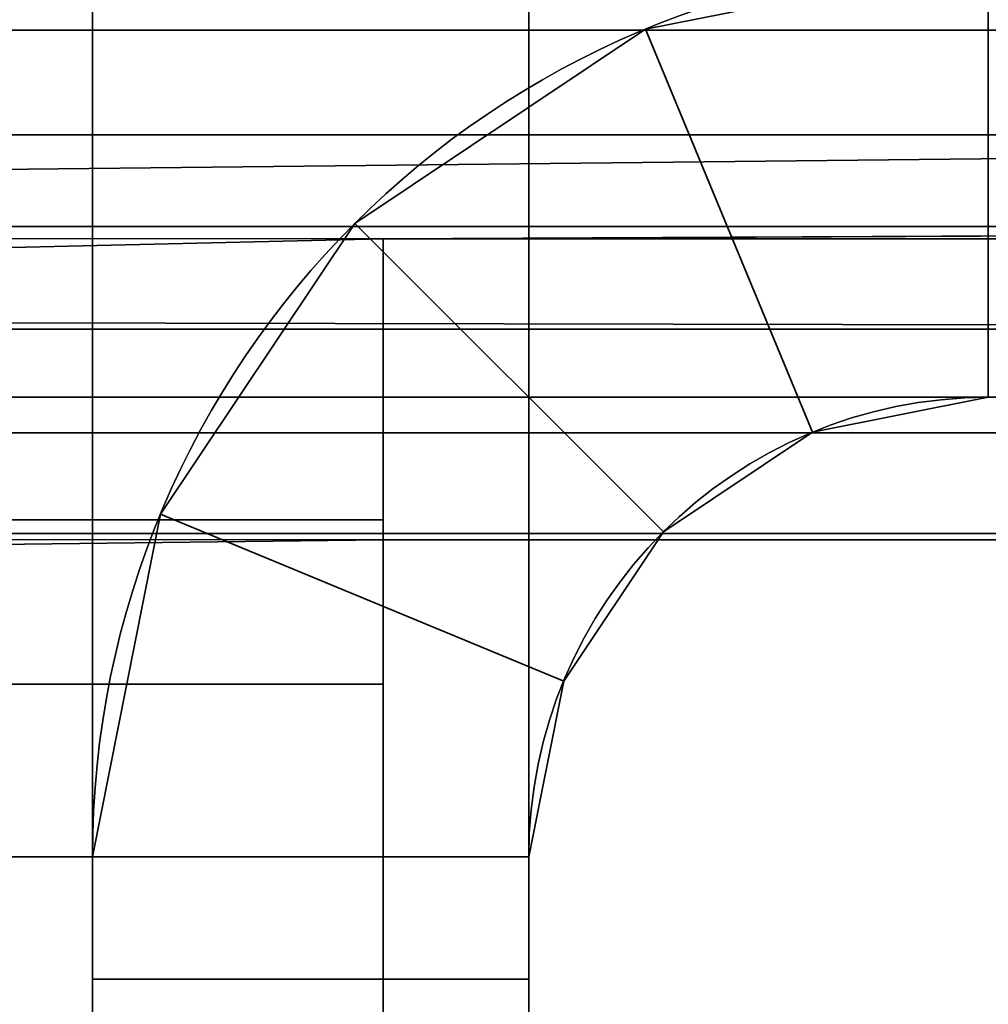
# Model space of a CAD drawing. Header units: millimetres. Extents: x -503 to 6703, y -110 to 249.
# Tile 567 of 656: x 1851.25 to 1854.58, y 12.91 to 16.3. Entities that reach past the tile are written whole.
import ezdxf

# ---------------------------------------------------------------- set-up
doc = ezdxf.new("R2010")
doc.units = ezdxf.units.MM
doc.layers.add('151', color=7, linetype='Continuous', true_color=0xffffff)

# ---------------------------------------------------------------- blocks, each defined once
blk = doc.blocks.new('UG_SURFACE_002')
at = {"layer": '151', "color": 252, "linetype": 'Continuous', "lineweight": 35}
for points in [[(2052.5, -9.3, 2212.25), (2052.5, 230.4, 2212.25), (947.5, 230.4, 2212.25), (947.5, -9.3, 2212.25)], [(1097.5, -9.3, 2062.2499), (1097.5, 230.4, 2062.2499), (1902.5, 230.4, 2062.2499), (1902.5, -9.3, 2062.2499)]]:
    blk.add_3dface(points, dxfattribs=at)
blk = doc.blocks.new('UG_SURFACE_181')
at = {"layer": '151', "color": 41, "linetype": 'Continuous', "lineweight": 35}
for points in [[(1846.65, 11.15, -5.75), (1846.65, 229.15, -5.75), (1858.5, 229.15, -5.75), (1858.5, 203.3, -5.75)], [(1846.65, 11.15, -5.75), (1858.5, 203.3, -5.75), (1851, 19.5, -5.75)]]:
    blk.add_3dface(points, dxfattribs=at)
blk = doc.blocks.new('UG_SURFACE_186')
at = {"layer": '151', "color": 252, "linetype": 'Continuous', "lineweight": 35}
for points in [[(1135.5, -26.22, 2021.75), (1864.5, -26.22, 2021.75), (1864.5, 62.62, 2021.75), (1135.5, 62.62, 2021.75)], [(1137, -26.22, 2020.2501), (1137, 62.62, 2020.2501), (1863, 62.62, 2020.2501), (1863, -26.22, 2020.2501)]]:
    blk.add_3dface(points, dxfattribs=at)
blk = doc.blocks.new('UG_SURFACE_204')
at = {"layer": '151', "color": 252, "linetype": 'Continuous', "lineweight": 35}
for points in [[(1810.7001, 15.9021, 2019.3479), (1862, 15.9021, 2019.3479), (1862, 16.9013, 2020.0155), (1810.7001, 16.9013, 2020.0155)], [(1810.7001, 16.5, 2011.8301), (1862, 16.5, 2011.8301), (1862, 16.2628, 2010.6447), (1810.7001, 16.2628, 2010.6447)], [(1810.7001, 16.2628, 2010.6447), (1862, 16.2628, 2010.6447), (1862, 15.5876, 2009.6419), (1810.7001, 15.5876, 2009.6419)], [(1862, 15.9021, 2019.3479), (1810.7001, 15.9021, 2019.3479), (1810.7001, 15.3376, 2018.5719)], [(1810.7001, 15.3376, 2018.5719), (1862, 15.2345, 2018.3487), (1862, 15.9021, 2019.3479)], [(1810.7001, 15.5876, 2009.6419), (1862, 15.5876, 2009.6419), (1852.5, 15.5451, 2009.6006)], [(1852.5, 15.5451, 2009.6006), (1810.7001, 14.5785, 2008.9762), (1810.7001, 15.5876, 2009.6419)], [(1862, 15.5876, 2009.6419), (1862, 15.5451, 2009.6006), (1852.5, 15.5451, 2009.6006)], [(1852.5, 15.5451, 2009.6006), (1852.5, 14.5785, 2008.9762), (1810.7001, 14.5785, 2008.9762)], [(1852.5, 14.5785, 2008.9762), (1852.5, 15.5451, 2009.6006), (1852.5, 14.5102, 2010.6864), (1852.5, 14.0143, 2010.366)], [(1852.5, 14.5102, 2010.6864), (1852.5, 15.5451, 2009.6006), (1862, 15.5451, 2009.6006), (1862, 14.5102, 2010.6864)], [(1810.7001, 15.3376, 2018.5719), (1808.2, 15.3376, 2018.5719), (1808.2, 15.2345, 2018.3487), (1862, 15.2345, 2018.3487)], [(1862, 15.2345, 2018.3487), (1808.2, 15.2345, 2018.3487), (1808.2, 15, 2017.17), (1862, 15, 2017.17)], [(1794.3, 15, 2015.1505), (1810.7001, 15, 2015.1505), (1862, 15, 2017.17), (1808.2, 15, 2017.17)], [(1810.7001, 15, 2015.1505), (1810.7001, 15, 2011.8301), (1862, 15, 2011.8301), (1862, 15, 2017.17)], [(1810.7001, 14.8783, 2011.2219), (1862, 14.8783, 2011.2219), (1862, 15, 2011.8301), (1810.7001, 15, 2011.8301)], [(1810.7001, 14.532, 2010.7076), (1862, 14.532, 2010.7076), (1862, 14.8783, 2011.2219), (1810.7001, 14.8783, 2011.2219)], [(1810.7001, 13.42, 2008.75), (1810.7001, 14.5785, 2008.9762), (1852.5, 14.5785, 2008.9762), (1852.5, 13.42, 2008.75)], [(1852.5, 13.42, 2008.75), (1852.5, 14.5785, 2008.9762), (1852.5, 14.0143, 2010.366), (1852.5, 13.42, 2010.2501)], [(1852.5, 14.5102, 2010.6864), (1810.7001, 14.532, 2010.7076), (1810.7001, 14.0143, 2010.366)], [(1852.5, 14.5102, 2010.6864), (1862, 14.5102, 2010.6864), (1862, 14.532, 2010.7076), (1810.7001, 14.532, 2010.7076)], [(1810.7001, 14.0143, 2010.366), (1852.5, 14.0143, 2010.366), (1852.5, 14.5102, 2010.6864)], [(1852.5, 14.0143, 2010.366), (1810.7001, 14.0143, 2010.366), (1810.7001, 13.42, 2010.2501), (1852.5, 13.42, 2010.2501)], [(1810.7001, 13, 2008.75), (1810.7001, 13.42, 2008.75), (1852.5, 13.42, 2008.75), (1852.5, 9.5, 2008.75)], [(1810.7001, 13.42, 2010.2501), (1810.7001, 13, 2010.2501), (1848, 5, 2010.2501), (1852.5, 9.5, 2010.2501)], [(1852.5, 9.5, 2010.2501), (1852.5, 13.42, 2010.2501), (1810.7001, 13.42, 2010.2501)], [(1852.5, 13.42, 2010.2501), (1852.5, 9.5, 2010.2501), (1852.5, 9.5, 2008.75), (1852.5, 13.42, 2008.75)], [(1852.5, 9.5, 2008.75), (1575.9667, 13, 2008.75), (1578.4667, 13, 2008.75)], [(1575.9667, 13, 2008.75), (1852.5, 9.5, 2008.75), (1848, 5, 2008.75)], [(1852.5, 9.5, 2008.75), (1578.4667, 13, 2008.75), (1639.8667, 13, 2008.75)], [(1852.5, 9.5, 2008.75), (1639.8667, 13, 2008.75), (1642.3666, 13, 2008.75)], [(1642.3666, 13, 2008.75), (1794.3, 13, 2008.75), (1852.5, 9.5, 2008.75)], [(1852.5, 9.5, 2008.75), (1794.3, 13, 2008.75), (1796.8, 13, 2008.75)], [(1796.8, 13, 2008.75), (1808.2, 13, 2008.75), (1852.5, 9.5, 2008.75)], [(1808.2, 13, 2008.75), (1810.7001, 13, 2008.75), (1852.5, 9.5, 2008.75)]]:
    blk.add_3dface(points, dxfattribs=at)
blk = doc.blocks.new('UG_SURFACE_205')
at = {"layer": '151', "color": 252, "linetype": 'Continuous', "lineweight": 35}
for points in [[(1853, 18, 62.55), (1853, 13, 62.55), (1851.5, 13, 62.55), (1851.5, 18, 62.55)], [(1853, 13, 73.95), (1853, 18, 73.95), (1851.5, 18, 73.95), (1851.5, 13, 73.95)], [(1853, 18, 1933.9499), (1851.5, 18, 1933.9499), (1851.5, 13, 1933.9499), (1853, 13, 1933.9499)], [(1851.5, 18, 1922.55), (1853, 18, 1922.55), (1853, 13, 1922.55), (1851.5, 13, 1922.55)], [(1853, 18, 1623.95), (1851.5, 18, 1623.95), (1851.5, 13, 1623.95), (1853, 13, 1623.95)], [(1853, 18, 1612.55), (1853, 13, 1612.55), (1851.5, 13, 1612.55), (1851.5, 18, 1612.55)], [(1853, 13, 1313.9499), (1853, 18, 1313.9499), (1851.5, 18, 1313.9499), (1851.5, 13, 1313.9499)], [(1853, 18, 1302.55), (1853, 13, 1302.55), (1851.5, 13, 1302.55), (1851.5, 18, 1302.55)], [(1853, 18, 1003.95), (1851.5, 18, 1003.95), (1851.5, 13, 1003.95), (1853, 13, 1003.95)], [(1853, 18, 992.55), (1853, 13, 992.55), (1851.5, 13, 992.55), (1851.5, 18, 992.55)], [(1853, 13, 693.95), (1853, 18, 693.95), (1851.5, 18, 693.95), (1851.5, 13, 693.95)], [(1853, 18, 682.55), (1853, 13, 682.55), (1851.5, 13, 682.55), (1851.5, 18, 682.55)], [(1853, 18, 372.55), (1853, 13, 372.55), (1851.5, 13, 372.55), (1851.5, 18, 372.55)], [(1851.5, 13, 73.95), (1851.5, 18, 62.55), (1851.5, 13, 62.55)], [(1851.5, 13, 73.95), (1851.5, 18, 73.95), (1851.5, 18, 62.55)], [(1851.5, 13, 383.95), (1851.5, 18, 372.55), (1851.5, 13, 372.55)], [(1851.5, 13, 383.95), (1851.5, 18, 383.95), (1851.5, 18, 372.55)], [(1851.5, 13, 693.95), (1851.5, 18, 682.55), (1851.5, 13, 682.55)], [(1851.5, 13, 693.95), (1851.5, 18, 693.95), (1851.5, 18, 682.55)], [(1851.5, 13, 1003.95), (1851.5, 18, 992.55), (1851.5, 13, 992.55)], [(1851.5, 13, 1003.95), (1851.5, 18, 1003.95), (1851.5, 18, 992.55)], [(1851.5, 13, 1313.9499), (1851.5, 18, 1313.9499), (1851.5, 18, 1302.55), (1851.5, 13, 1302.55)], [(1851.5, 13, 1623.95), (1851.5, 18, 1612.55), (1851.5, 13, 1612.55)], [(1851.5, 13, 1623.95), (1851.5, 18, 1623.95), (1851.5, 18, 1612.55)], [(1851.5, 13, 1933.9499), (1851.5, 18, 1933.9499), (1851.5, 18, 1922.55), (1851.5, 13, 1922.55)], [(1853, 18, 383.95), (1851.5, 18, 383.95), (1851.5, 13, 383.95), (1853, 13, 383.95)], [(1853, 13, 1922.55), (1853, 18, 1933.9499), (1853, 13, 1933.9499)], [(1853, 13, 1922.55), (1853, 18, 1922.55), (1853, 18, 1933.9499)], [(1853, 13, 682.55), (1853, 18, 682.55), (1853, 18, 693.95), (1853, 13, 693.95)], [(1853, 13, 1612.55), (1853, 18, 1623.95), (1853, 13, 1623.95)], [(1853, 13, 1612.55), (1853, 18, 1612.55), (1853, 18, 1623.95)], [(1853, 13, 372.55), (1853, 18, 383.95), (1853, 13, 383.95)], [(1853, 13, 372.55), (1853, 18, 372.55), (1853, 18, 383.95)], [(1853, 13, 1302.55), (1853, 18, 1313.9499), (1853, 13, 1313.9499)], [(1853, 13, 1302.55), (1853, 18, 1302.55), (1853, 18, 1313.9499)], [(1853, 13, 62.55), (1853, 18, 73.95), (1853, 13, 73.95)], [(1853, 13, 62.55), (1853, 18, 62.55), (1853, 18, 73.95)], [(1853, 13, 992.55), (1853, 18, 992.55), (1853, 18, 1003.95), (1853, 13, 1003.95)], [(1854.58, 16.5, 2006.2499), (1853.4013, 16.2655, 2006.2499), (1853.9754, 14.8797, 2006.2499), (1854.58, 15, 2006.2499)], [(1854.58, 16.5, 2006.2499), (1854.58, 16.5, 1936.45), (1853.4013, 16.2655, 1936.45), (1853.4013, 16.2655, 2006.2499)], [(1854.58, 15, -5.75), (1853.9754, 14.8797, -5.75), (1853.4013, 16.2655, -5.75), (1854.58, 16.5, -5.75)], [(1854.58, 16.5, 60.05), (1854.58, 16.5, -5.75), (1853.4013, 16.2655, -5.75), (1853.4013, 16.2655, 60.05)], [(1854.58, 16.5, 60.05), (1853.4013, 16.2655, 60.05), (1853.9754, 14.8797, 60.05), (1854.58, 15, 60.05)], [(1854.58, 15, 1936.45), (1853.9754, 14.8797, 1936.45), (1853.4013, 16.2655, 1936.45), (1854.58, 16.5, 1936.45)], [(1854.58, 16.5, 1920.05), (1853.4013, 16.2655, 1920.05), (1853.9754, 14.8797, 1920.05), (1854.58, 15, 1920.05)], [(1854.58, 16.5, 1920.05), (1854.58, 16.5, 1626.4499), (1853.4013, 16.2655, 1626.4499), (1853.4013, 16.2655, 1920.05)], [(1854.58, 15, 1626.4499), (1853.9754, 14.8797, 1626.4499), (1853.4013, 16.2655, 1626.4499), (1854.58, 16.5, 1626.4499)], [(1854.58, 16.5, 1610.05), (1853.4013, 16.2655, 1610.05), (1853.9754, 14.8797, 1610.05), (1854.58, 15, 1610.05)], [(1854.58, 16.5, 1610.05), (1854.58, 16.5, 1316.45), (1853.4013, 16.2655, 1316.45), (1853.4013, 16.2655, 1610.05)], [(1854.58, 15, 1316.45), (1853.9754, 14.8797, 1316.45), (1853.4013, 16.2655, 1316.45), (1854.58, 16.5, 1316.45)], [(1854.58, 16.5, 1300.05), (1853.4013, 16.2655, 1300.05), (1853.9754, 14.8797, 1300.05), (1854.58, 15, 1300.05)], [(1854.58, 16.5, 1300.05), (1854.58, 16.5, 1006.4501), (1853.4013, 16.2655, 1006.4501), (1853.4013, 16.2655, 1300.05)], [(1854.58, 15, 1006.4501), (1853.9754, 14.8797, 1006.4501), (1853.4013, 16.2655, 1006.4501), (1854.58, 16.5, 1006.4501)], [(1854.58, 16.5, 990.05), (1853.4013, 16.2655, 990.05), (1853.9754, 14.8797, 990.05), (1854.58, 15, 990.05)], [(1854.58, 16.5, 990.05), (1854.58, 16.5, 696.45), (1853.4013, 16.2655, 696.45), (1853.4013, 16.2655, 990.05)], [(1854.58, 15, 696.45), (1853.9754, 14.8797, 696.45), (1853.4013, 16.2655, 696.45), (1854.58, 16.5, 696.45)], [(1854.58, 16.5, 680.05), (1853.4013, 16.2655, 680.05), (1853.9754, 14.8797, 680.05), (1854.58, 15, 680.05)], [(1854.58, 16.5, 680.05), (1854.58, 16.5, 386.45), (1853.4013, 16.2655, 386.45), (1853.4013, 16.2655, 680.05)], [(1854.58, 15, 386.45), (1853.9754, 14.8797, 386.45), (1853.4013, 16.2655, 386.45), (1854.58, 16.5, 386.45)], [(1854.58, 16.5, 370.05), (1854.58, 16.5, 76.45), (1853.4013, 16.2655, 76.45), (1853.4013, 16.2655, 370.05)], [(1854.58, 15, 76.45), (1853.9754, 14.8797, 76.45), (1853.4013, 16.2655, 76.45), (1854.58, 16.5, 76.45)], [(1854.58, 16.5, 370.05), (1853.4013, 16.2655, 370.05), (1853.9754, 14.8797, 370.05), (1854.58, 15, 370.05)], [(1853.4628, 14.5372, 2006.2499), (1853.9754, 14.8797, 2006.2499), (1853.4013, 16.2655, 2006.2499), (1852.4021, 15.5979, 2006.2499)], [(1853.4013, 16.2655, 2006.2499), (1853.4013, 16.2655, 1936.45), (1852.4021, 15.5979, 1936.45), (1852.4021, 15.5979, 2006.2499)], [(1852.4021, 15.5979, -5.75), (1853.4013, 16.2655, -5.75), (1853.9754, 14.8797, -5.75), (1853.4628, 14.5372, -5.75)], [(1853.4013, 16.2655, 60.05), (1853.4013, 16.2655, -5.75), (1852.4021, 15.5979, -5.75), (1852.4021, 15.5979, 60.05)], [(1853.4628, 14.5372, 60.05), (1853.9754, 14.8797, 60.05), (1853.4013, 16.2655, 60.05), (1852.4021, 15.5979, 60.05)], [(1852.4021, 15.5979, 1936.45), (1853.4013, 16.2655, 1936.45), (1853.9754, 14.8797, 1936.45), (1853.4628, 14.5372, 1936.45)], [(1853.4628, 14.5372, 1920.05), (1853.9754, 14.8797, 1920.05), (1853.4013, 16.2655, 1920.05), (1852.4021, 15.5979, 1920.05)], [(1853.4013, 16.2655, 1920.05), (1853.4013, 16.2655, 1626.4499), (1852.4021, 15.5979, 1626.4499), (1852.4021, 15.5979, 1920.05)], [(1852.4021, 15.5979, 1626.4499), (1853.4013, 16.2655, 1626.4499), (1853.9754, 14.8797, 1626.4499), (1853.4628, 14.5372, 1626.4499)], [(1853.4628, 14.5372, 1610.05), (1853.9754, 14.8797, 1610.05), (1853.4013, 16.2655, 1610.05), (1852.4021, 15.5979, 1610.05)], [(1853.4013, 16.2655, 1610.05), (1853.4013, 16.2655, 1316.45), (1852.4021, 15.5979, 1316.45), (1852.4021, 15.5979, 1610.05)], [(1852.4021, 15.5979, 1316.45), (1853.4013, 16.2655, 1316.45), (1853.9754, 14.8797, 1316.45), (1853.4628, 14.5372, 1316.45)], [(1853.4628, 14.5372, 1300.05), (1853.9754, 14.8797, 1300.05), (1853.4013, 16.2655, 1300.05), (1852.4021, 15.5979, 1300.05)], [(1853.4013, 16.2655, 1300.05), (1853.4013, 16.2655, 1006.4501), (1852.4021, 15.5979, 1006.4501), (1852.4021, 15.5979, 1300.05)], [(1852.4021, 15.5979, 1006.4501), (1853.4013, 16.2655, 1006.4501), (1853.9754, 14.8797, 1006.4501), (1853.4628, 14.5372, 1006.4501)], [(1853.4628, 14.5372, 990.05), (1853.9754, 14.8797, 990.05), (1853.4013, 16.2655, 990.05), (1852.4021, 15.5979, 990.05)], [(1853.4013, 16.2655, 990.05), (1853.4013, 16.2655, 696.45), (1852.4021, 15.5979, 696.45), (1852.4021, 15.5979, 990.05)], [(1852.4021, 15.5979, 696.45), (1853.4013, 16.2655, 696.45), (1853.9754, 14.8797, 696.45), (1853.4628, 14.5372, 696.45)], [(1853.4628, 14.5372, 680.05), (1853.9754, 14.8797, 680.05), (1853.4013, 16.2655, 680.05), (1852.4021, 15.5979, 680.05)], [(1853.4013, 16.2655, 680.05), (1853.4013, 16.2655, 386.45), (1852.4021, 15.5979, 386.45), (1852.4021, 15.5979, 680.05)], [(1852.4021, 15.5979, 386.45), (1853.4013, 16.2655, 386.45), (1853.9754, 14.8797, 386.45), (1853.4628, 14.5372, 386.45)], [(1853.4013, 16.2655, 370.05), (1853.4013, 16.2655, 76.45), (1852.4021, 15.5979, 76.45), (1852.4021, 15.5979, 370.05)], [(1852.4021, 15.5979, 76.45), (1853.4013, 16.2655, 76.45), (1853.9754, 14.8797, 76.45), (1853.4628, 14.5372, 76.45)], [(1853.4628, 14.5372, 370.05), (1853.9754, 14.8797, 370.05), (1853.4013, 16.2655, 370.05), (1852.4021, 15.5979, 370.05)], [(1852.4021, 15.5979, 2006.2499), (1851.7344, 14.5987, 2006.2499), (1853.1203, 14.0246, 2006.2499), (1853.4628, 14.5372, 2006.2499)], [(1852.4021, 15.5979, 2006.2499), (1852.4021, 15.5979, 1936.45), (1851.7344, 14.5987, 1936.45), (1851.7344, 14.5987, 2006.2499)], [(1853.4628, 14.5372, -5.75), (1853.1203, 14.0246, -5.75), (1851.7344, 14.5987, -5.75), (1852.4021, 15.5979, -5.75)], [(1852.4021, 15.5979, 60.05), (1852.4021, 15.5979, -5.75), (1851.7344, 14.5987, -5.75), (1851.7344, 14.5987, 60.05)], [(1852.4021, 15.5979, 60.05), (1851.7344, 14.5987, 60.05), (1853.1203, 14.0246, 60.05), (1853.4628, 14.5372, 60.05)], [(1853.4628, 14.5372, 1936.45), (1853.1203, 14.0246, 1936.45), (1851.7344, 14.5987, 1936.45), (1852.4021, 15.5979, 1936.45)], [(1852.4021, 15.5979, 1920.05), (1851.7344, 14.5987, 1920.05), (1853.1203, 14.0246, 1920.05), (1853.4628, 14.5372, 1920.05)], [(1852.4021, 15.5979, 1920.05), (1852.4021, 15.5979, 1626.4499), (1851.7344, 14.5987, 1626.4499), (1851.7344, 14.5987, 1920.05)], [(1853.4628, 14.5372, 1626.4499), (1853.1203, 14.0246, 1626.4499), (1851.7344, 14.5987, 1626.4499), (1852.4021, 15.5979, 1626.4499)], [(1852.4021, 15.5979, 1610.05), (1851.7344, 14.5987, 1610.05), (1853.1203, 14.0246, 1610.05), (1853.4628, 14.5372, 1610.05)], [(1852.4021, 15.5979, 1610.05), (1852.4021, 15.5979, 1316.45), (1851.7344, 14.5987, 1316.45), (1851.7344, 14.5987, 1610.05)], [(1853.4628, 14.5372, 1316.45), (1853.1203, 14.0246, 1316.45), (1851.7344, 14.5987, 1316.45), (1852.4021, 15.5979, 1316.45)], [(1852.4021, 15.5979, 1300.05), (1851.7344, 14.5987, 1300.05), (1853.1203, 14.0246, 1300.05), (1853.4628, 14.5372, 1300.05)], [(1852.4021, 15.5979, 1300.05), (1852.4021, 15.5979, 1006.4501), (1851.7344, 14.5987, 1006.4501), (1851.7344, 14.5987, 1300.05)], [(1853.4628, 14.5372, 1006.4501), (1853.1203, 14.0246, 1006.4501), (1851.7344, 14.5987, 1006.4501), (1852.4021, 15.5979, 1006.4501)], [(1852.4021, 15.5979, 990.05), (1851.7344, 14.5987, 990.05), (1853.1203, 14.0246, 990.05), (1853.4628, 14.5372, 990.05)], [(1852.4021, 15.5979, 990.05), (1852.4021, 15.5979, 696.45), (1851.7344, 14.5987, 696.45), (1851.7344, 14.5987, 990.05)], [(1853.4628, 14.5372, 696.45), (1853.1203, 14.0246, 696.45), (1851.7344, 14.5987, 696.45), (1852.4021, 15.5979, 696.45)], [(1852.4021, 15.5979, 680.05), (1851.7344, 14.5987, 680.05), (1853.1203, 14.0246, 680.05), (1853.4628, 14.5372, 680.05)], [(1852.4021, 15.5979, 680.05), (1852.4021, 15.5979, 386.45), (1851.7344, 14.5987, 386.45), (1851.7344, 14.5987, 680.05)], [(1853.4628, 14.5372, 386.45), (1853.1203, 14.0246, 386.45), (1851.7344, 14.5987, 386.45), (1852.4021, 15.5979, 386.45)], [(1852.4021, 15.5979, 370.05), (1852.4021, 15.5979, 76.45), (1851.7344, 14.5987, 76.45), (1851.7344, 14.5987, 370.05)], [(1853.4628, 14.5372, 76.45), (1853.1203, 14.0246, 76.45), (1851.7344, 14.5987, 76.45), (1852.4021, 15.5979, 76.45)], [(1852.4021, 15.5979, 370.05), (1851.7344, 14.5987, 370.05), (1853.1203, 14.0246, 370.05), (1853.4628, 14.5372, 370.05)], [(1853.9754, 14.8797, 2006.2499), (1853.9754, 14.8797, 1936.45), (1854.58, 15, 1936.45), (1854.58, 15, 2006.2499)], [(1853.9754, 14.8797, 60.05), (1853.9754, 14.8797, -5.75), (1854.58, 15, -5.75), (1854.58, 15, 60.05)], [(1853.9754, 14.8797, 1920.05), (1853.9754, 14.8797, 1626.4499), (1854.58, 15, 1626.4499), (1854.58, 15, 1920.05)], [(1853.9754, 14.8797, 1610.05), (1853.9754, 14.8797, 1316.45), (1854.58, 15, 1316.45), (1854.58, 15, 1610.05)], [(1853.9754, 14.8797, 1300.05), (1853.9754, 14.8797, 1006.4501), (1854.58, 15, 1006.4501), (1854.58, 15, 1300.05)], [(1853.9754, 14.8797, 990.05), (1853.9754, 14.8797, 696.45), (1854.58, 15, 696.45), (1854.58, 15, 990.05)], [(1853.9754, 14.8797, 680.05), (1853.9754, 14.8797, 386.45), (1854.58, 15, 386.45), (1854.58, 15, 680.05)], [(1853.9754, 14.8797, 370.05), (1853.9754, 14.8797, 76.45), (1854.58, 15, 76.45), (1854.58, 15, 370.05)], [(1853.4628, 14.5372, 2006.2499), (1853.4628, 14.5372, 1936.45), (1853.9754, 14.8797, 1936.45), (1853.9754, 14.8797, 2006.2499)], [(1853.4628, 14.5372, 60.05), (1853.4628, 14.5372, -5.75), (1853.9754, 14.8797, -5.75), (1853.9754, 14.8797, 60.05)], [(1853.4628, 14.5372, 1920.05), (1853.4628, 14.5372, 1626.4499), (1853.9754, 14.8797, 1626.4499), (1853.9754, 14.8797, 1920.05)], [(1853.4628, 14.5372, 1610.05), (1853.4628, 14.5372, 1316.45), (1853.9754, 14.8797, 1316.45), (1853.9754, 14.8797, 1610.05)], [(1853.4628, 14.5372, 1300.05), (1853.4628, 14.5372, 1006.4501), (1853.9754, 14.8797, 1006.4501), (1853.9754, 14.8797, 1300.05)], [(1853.4628, 14.5372, 990.05), (1853.4628, 14.5372, 696.45), (1853.9754, 14.8797, 696.45), (1853.9754, 14.8797, 990.05)], [(1853.4628, 14.5372, 680.05), (1853.4628, 14.5372, 386.45), (1853.9754, 14.8797, 386.45), (1853.9754, 14.8797, 680.05)], [(1853.4628, 14.5372, 370.05), (1853.4628, 14.5372, 76.45), (1853.9754, 14.8797, 76.45), (1853.9754, 14.8797, 370.05)], [(1853, 13.42, 2006.2499), (1853.1203, 14.0246, 2006.2499), (1851.7344, 14.5987, 2006.2499), (1851.5, 13.42, 2006.2499)], [(1851.7344, 14.5987, 2006.2499), (1851.7344, 14.5987, 1936.45), (1851.5, 13.42, 1936.45), (1851.5, 13.42, 2006.2499)], [(1851.5, 13.42, -5.75), (1851.7344, 14.5987, -5.75), (1853.1203, 14.0246, -5.75), (1853, 13.42, -5.75)], [(1851.7344, 14.5987, 60.05), (1851.7344, 14.5987, -5.75), (1851.5, 13.42, -5.75), (1851.5, 13.42, 60.05)], [(1853, 13.42, 60.05), (1853.1203, 14.0246, 60.05), (1851.7344, 14.5987, 60.05), (1851.5, 13.42, 60.05)], [(1851.5, 13.42, 1936.45), (1851.7344, 14.5987, 1936.45), (1853.1203, 14.0246, 1936.45), (1853, 13.42, 1936.45)], [(1853, 13.42, 1920.05), (1853.1203, 14.0246, 1920.05), (1851.7344, 14.5987, 1920.05), (1851.5, 13.42, 1920.05)], [(1851.7344, 14.5987, 1920.05), (1851.7344, 14.5987, 1626.4499), (1851.5, 13.42, 1626.4499), (1851.5, 13.42, 1920.05)], [(1851.5, 13.42, 1626.4499), (1851.7344, 14.5987, 1626.4499), (1853.1203, 14.0246, 1626.4499), (1853, 13.42, 1626.4499)], [(1853, 13.42, 1610.05), (1853.1203, 14.0246, 1610.05), (1851.7344, 14.5987, 1610.05), (1851.5, 13.42, 1610.05)], [(1851.7344, 14.5987, 1610.05), (1851.7344, 14.5987, 1316.45), (1851.5, 13.42, 1316.45), (1851.5, 13.42, 1610.05)], [(1851.5, 13.42, 1316.45), (1851.7344, 14.5987, 1316.45), (1853.1203, 14.0246, 1316.45), (1853, 13.42, 1316.45)], [(1853, 13.42, 1300.05), (1853.1203, 14.0246, 1300.05), (1851.7344, 14.5987, 1300.05), (1851.5, 13.42, 1300.05)], [(1851.7344, 14.5987, 1300.05), (1851.7344, 14.5987, 1006.4501), (1851.5, 13.42, 1006.4501), (1851.5, 13.42, 1300.05)], [(1851.5, 13.42, 1006.4501), (1851.7344, 14.5987, 1006.4501), (1853.1203, 14.0246, 1006.4501), (1853, 13.42, 1006.4501)], [(1853, 13.42, 990.05), (1853.1203, 14.0246, 990.05), (1851.7344, 14.5987, 990.05), (1851.5, 13.42, 990.05)], [(1851.7344, 14.5987, 990.05), (1851.7344, 14.5987, 696.45), (1851.5, 13.42, 696.45), (1851.5, 13.42, 990.05)], [(1851.5, 13.42, 696.45), (1851.7344, 14.5987, 696.45), (1853.1203, 14.0246, 696.45), (1853, 13.42, 696.45)], [(1853, 13.42, 680.05), (1853.1203, 14.0246, 680.05), (1851.7344, 14.5987, 680.05), (1851.5, 13.42, 680.05)], [(1851.7344, 14.5987, 680.05), (1851.7344, 14.5987, 386.45), (1851.5, 13.42, 386.45), (1851.5, 13.42, 680.05)], [(1851.5, 13.42, 386.45), (1851.7344, 14.5987, 386.45), (1853.1203, 14.0246, 386.45), (1853, 13.42, 386.45)], [(1851.7344, 14.5987, 370.05), (1851.7344, 14.5987, 76.45), (1851.5, 13.42, 76.45), (1851.5, 13.42, 370.05)], [(1851.5, 13.42, 76.45), (1851.7344, 14.5987, 76.45), (1853.1203, 14.0246, 76.45), (1853, 13.42, 76.45)], [(1853, 13.42, 370.05), (1853.1203, 14.0246, 370.05), (1851.7344, 14.5987, 370.05), (1851.5, 13.42, 370.05)], [(1853.1203, 14.0246, 2006.2499), (1853.1203, 14.0246, 1936.45), (1853.4628, 14.5372, 1936.45), (1853.4628, 14.5372, 2006.2499)], [(1853.1203, 14.0246, 60.05), (1853.1203, 14.0246, -5.75), (1853.4628, 14.5372, -5.75), (1853.4628, 14.5372, 60.05)], [(1853.1203, 14.0246, 1920.05), (1853.1203, 14.0246, 1626.4499), (1853.4628, 14.5372, 1626.4499), (1853.4628, 14.5372, 1920.05)], [(1853.1203, 14.0246, 1610.05), (1853.1203, 14.0246, 1316.45), (1853.4628, 14.5372, 1316.45), (1853.4628, 14.5372, 1610.05)], [(1853.1203, 14.0246, 1300.05), (1853.1203, 14.0246, 1006.4501), (1853.4628, 14.5372, 1006.4501), (1853.4628, 14.5372, 1300.05)], [(1853.1203, 14.0246, 990.05), (1853.1203, 14.0246, 696.45), (1853.4628, 14.5372, 696.45), (1853.4628, 14.5372, 990.05)], [(1853.1203, 14.0246, 680.05), (1853.1203, 14.0246, 386.45), (1853.4628, 14.5372, 386.45), (1853.4628, 14.5372, 680.05)], [(1853.1203, 14.0246, 370.05), (1853.1203, 14.0246, 76.45), (1853.4628, 14.5372, 76.45), (1853.4628, 14.5372, 370.05)], [(1853, 13.42, 2006.2499), (1853, 13.42, 1936.45), (1853.1203, 14.0246, 1936.45), (1853.1203, 14.0246, 2006.2499)], [(1853, 13.42, 60.05), (1853, 13.42, -5.75), (1853.1203, 14.0246, -5.75), (1853.1203, 14.0246, 60.05)], [(1853, 13.42, 1920.05), (1853, 13.42, 1626.4499), (1853.1203, 14.0246, 1626.4499), (1853.1203, 14.0246, 1920.05)], [(1853, 13.42, 1610.05), (1853, 13.42, 1316.45), (1853.1203, 14.0246, 1316.45), (1853.1203, 14.0246, 1610.05)], [(1853, 13.42, 1300.05), (1853, 13.42, 1006.4501), (1853.1203, 14.0246, 1006.4501), (1853.1203, 14.0246, 1300.05)], [(1853, 13.42, 990.05), (1853, 13.42, 696.45), (1853.1203, 14.0246, 696.45), (1853.1203, 14.0246, 990.05)], [(1853, 13.42, 680.05), (1853, 13.42, 386.45), (1853.1203, 14.0246, 386.45), (1853.1203, 14.0246, 680.05)], [(1853, 13.42, 370.05), (1853, 13.42, 76.45), (1853.1203, 14.0246, 76.45), (1853.1203, 14.0246, 370.05)], [(1851.5, 13.42, 2006.2499), (1851.5, 5, 2006.2499), (1853, 5, 2006.2499), (1853, 13.42, 2006.2499)], [(1853, 13.42, -5.75), (1853, 5, -5.75), (1851.5, 5, -5.75), (1851.5, 13.42, -5.75)], [(1851.5, 13.42, 60.05), (1851.5, 13, 60.05), (1853, 13, 60.05), (1853, 13.42, 60.05)], [(1853, 13.42, 1936.45), (1853, 13, 1936.45), (1851.5, 13, 1936.45), (1851.5, 13.42, 1936.45)], [(1851.5, 13.42, 1920.05), (1851.5, 13, 1920.05), (1853, 13, 1920.05), (1853, 13.42, 1920.05)], [(1853, 13.42, 1626.4499), (1853, 13, 1626.4499), (1851.5, 13, 1626.4499), (1851.5, 13.42, 1626.4499)], [(1851.5, 13.42, 1610.05), (1851.5, 13, 1610.05), (1853, 13, 1610.05), (1853, 13.42, 1610.05)], [(1853, 13.42, 1316.45), (1853, 13, 1316.45), (1851.5, 13, 1316.45), (1851.5, 13.42, 1316.45)], [(1851.5, 13.42, 1300.05), (1851.5, 13, 1300.05), (1853, 13, 1300.05), (1853, 13.42, 1300.05)], [(1853, 13.42, 1006.4501), (1853, 13, 1006.4501), (1851.5, 13, 1006.4501), (1851.5, 13.42, 1006.4501)], [(1851.5, 13.42, 990.05), (1851.5, 13, 990.05), (1853, 13, 990.05), (1853, 13.42, 990.05)], [(1853, 13.42, 696.45), (1853, 13, 696.45), (1851.5, 13, 696.45), (1851.5, 13.42, 696.45)], [(1851.5, 13.42, 680.05), (1851.5, 13, 680.05), (1853, 13, 680.05), (1853, 13.42, 680.05)], [(1853, 13.42, 386.45), (1853, 13, 386.45), (1851.5, 13, 386.45), (1851.5, 13.42, 386.45)], [(1853, 13.42, 76.45), (1853, 13, 76.45), (1851.5, 13, 76.45), (1851.5, 13.42, 76.45)], [(1851.5, 13.42, 370.05), (1851.5, 13, 370.05), (1853, 13, 370.05), (1853, 13.42, 370.05)], [(1851.5, 13, 60.05), (1851.5, 13.42, 60.05), (1851.5, 13.42, -5.75), (1851.5, 5, -5.75)], [(1851.5, 13, 370.05), (1851.5, 13.42, 76.45), (1851.5, 13, 76.45)], [(1851.5, 13, 370.05), (1851.5, 13.42, 370.05), (1851.5, 13.42, 76.45)], [(1851.5, 13, 680.05), (1851.5, 13.42, 386.45), (1851.5, 13, 386.45)], [(1851.5, 13, 680.05), (1851.5, 13.42, 680.05), (1851.5, 13.42, 386.45)], [(1851.5, 13, 990.05), (1851.5, 13.42, 696.45), (1851.5, 13, 696.45)], [(1851.5, 13, 1300.05), (1851.5, 13.42, 1006.4501), (1851.5, 13, 1006.4501)], [(1851.5, 13, 990.05), (1851.5, 13.42, 990.05), (1851.5, 13.42, 696.45)], [(1851.5, 13, 1300.05), (1851.5, 13.42, 1300.05), (1851.5, 13.42, 1006.4501)], [(1851.5, 13, 1610.05), (1851.5, 13.42, 1316.45), (1851.5, 5, 2006.2499)], [(1851.5, 13.42, 1316.45), (1851.5, 13, 1316.45), (1851.5, 5, 2006.2499)], [(1851.5, 13, 1610.05), (1851.5, 13.42, 1610.05), (1851.5, 13.42, 1316.45)], [(1851.5, 13, 1920.05), (1851.5, 13.42, 1626.4499), (1851.5, 5, 2006.2499)], [(1851.5, 13.42, 1626.4499), (1851.5, 13, 1626.4499), (1851.5, 5, 2006.2499)], [(1851.5, 13, 1920.05), (1851.5, 13.42, 1920.05), (1851.5, 13.42, 1626.4499)], [(1851.5, 5, 2006.2499), (1851.5, 13.42, 2006.2499), (1851.5, 13.42, 1936.45), (1851.5, 13, 1936.45)], [(1853, 13, 696.45), (1853, 13.42, 990.05), (1853, 13, 990.05)], [(1853, 13, 696.45), (1853, 13.42, 696.45), (1853, 13.42, 990.05)], [(1853, 13, 1936.45), (1853, 13.42, 1936.45), (1853, 13.42, 2006.2499), (1853, 5, 2006.2499)], [(1853, 13, 1626.4499), (1853, 13.42, 1920.05), (1853, 13, 1920.05)], [(1853, 13, 386.45), (1853, 13.42, 680.05), (1853, 5, -5.75)], [(1853, 13.42, 680.05), (1853, 13, 680.05), (1853, 5, -5.75)], [(1853, 13, 1626.4499), (1853, 13.42, 1626.4499), (1853, 13.42, 1920.05)], [(1853, 13, 1316.45), (1853, 13.42, 1610.05), (1853, 13, 1610.05)], [(1853, 13, 386.45), (1853, 13.42, 386.45), (1853, 13.42, 680.05)], [(1853, 13, 1006.4501), (1853, 13.42, 1300.05), (1853, 13, 1300.05)], [(1853, 13, 76.45), (1853, 13.42, 370.05), (1853, 5, -5.75)], [(1853, 13.42, 370.05), (1853, 13, 370.05), (1853, 5, -5.75)], [(1853, 13, 1316.45), (1853, 13.42, 1316.45), (1853, 13.42, 1610.05)], [(1853, 13, 76.45), (1853, 13.42, 76.45), (1853, 13.42, 370.05)], [(1853, 13, 1006.4501), (1853, 13.42, 1006.4501), (1853, 13.42, 1300.05)], [(1853, 5, -5.75), (1853, 13.42, -5.75), (1853, 13.42, 60.05), (1853, 13, 60.05)], [(1851.5, 13, 60.05), (1851.5, 13, 62.55), (1853, 13, 62.55), (1853, 13, 60.05)], [(1851.5, 13, 73.95), (1851.5, 13, 76.45), (1853, 13, 76.45), (1853, 13, 73.95)], [(1851.5, 13, 1933.9499), (1851.5, 13, 1936.45), (1853, 13, 1936.45), (1853, 13, 1933.9499)], [(1851.5, 13, 1920.05), (1851.5, 13, 1922.55), (1853, 13, 1922.55), (1853, 13, 1920.05)], [(1851.5, 13, 1623.95), (1851.5, 13, 1626.4499), (1853, 13, 1626.4499), (1853, 13, 1623.95)], [(1851.5, 13, 1610.05), (1851.5, 13, 1612.55), (1853, 13, 1612.55), (1853, 13, 1610.05)], [(1851.5, 13, 1313.9499), (1851.5, 13, 1316.45), (1853, 13, 1316.45), (1853, 13, 1313.9499)], [(1851.5, 13, 1300.05), (1851.5, 13, 1302.55), (1853, 13, 1302.55), (1853, 13, 1300.05)], [(1851.5, 13, 1003.95), (1851.5, 13, 1006.4501), (1853, 13, 1006.4501), (1853, 13, 1003.95)], [(1851.5, 13, 990.05), (1851.5, 13, 992.55), (1853, 13, 992.55), (1853, 13, 990.05)], [(1851.5, 13, 693.95), (1851.5, 13, 696.45), (1853, 13, 696.45), (1853, 13, 693.95)], [(1851.5, 13, 680.05), (1851.5, 13, 682.55), (1853, 13, 682.55), (1853, 13, 680.05)], [(1851.5, 13, 370.05), (1851.5, 13, 372.55), (1853, 13, 372.55), (1853, 13, 370.05)], [(1851.5, 5, -5.75), (1851.5, 13, 76.45), (1851.5, 13, 73.95)], [(1851.5, 13, 73.95), (1851.5, 13, 62.55), (1851.5, 5, -5.75)], [(1851.5, 13, 62.55), (1851.5, 13, 60.05), (1851.5, 5, -5.75)], [(1851.5, 5, -5.75), (1851.5, 13, 372.55), (1851.5, 13, 370.05)], [(1851.5, 5, -5.75), (1851.5, 13, 383.95), (1851.5, 13, 372.55)], [(1851.5, 13, 370.05), (1851.5, 13, 76.45), (1851.5, 5, -5.75)], [(1851.5, 5, -5.75), (1851.5, 13, 386.45), (1851.5, 13, 383.95)], [(1851.5, 5, -5.75), (1851.5, 13, 682.55), (1851.5, 13, 680.05)], [(1851.5, 5, -5.75), (1851.5, 13, 992.55), (1851.5, 13, 990.05)], [(1851.5, 5, -5.75), (1851.5, 13, 693.95), (1851.5, 13, 682.55)], [(1851.5, 13, 680.05), (1851.5, 13, 386.45), (1851.5, 5, -5.75)], [(1851.5, 5, -5.75), (1851.5, 13, 1003.95), (1851.5, 13, 992.55)], [(1851.5, 13, 990.05), (1851.5, 13, 696.45), (1851.5, 5, -5.75)], [(1851.5, 5, -5.75), (1851.5, 13, 696.45), (1851.5, 13, 693.95)], [(1851.5, 5, -5.75), (1851.5, 13, 1006.4501), (1851.5, 13, 1003.95)], [(1851.5, 5, -5.75), (1851.5, 13, 1300.05), (1851.5, 13, 1006.4501)], [(1851.5, 5, -5.75), (1851.5, 13, 1302.55), (1851.5, 13, 1300.05)], [(1851.5, 5, -5.75), (1851.5, 13, 1313.9499), (1851.5, 13, 1302.55)], [(1851.5, 5, 2006.2499), (1851.5, 13, 1623.95), (1851.5, 13, 1612.55)], [(1851.5, 5, 2006.2499), (1851.5, 13, 1626.4499), (1851.5, 13, 1623.95)], [(1851.5, 13, 1612.55), (1851.5, 13, 1610.05), (1851.5, 5, 2006.2499)], [(1851.5, 5, -5.75), (1851.5, 5, 2006.2499), (1851.5, 13, 1316.45), (1851.5, 13, 1313.9499)], [(1851.5, 5, 2006.2499), (1851.5, 13, 1922.55), (1851.5, 13, 1920.05)], [(1851.5, 5, 2006.2499), (1851.5, 13, 1936.45), (1851.5, 13, 1933.9499)], [(1851.5, 13, 1933.9499), (1851.5, 13, 1922.55), (1851.5, 5, 2006.2499)], [(1851.5, 13, 383.95), (1851.5, 13, 386.45), (1853, 13, 386.45), (1853, 13, 383.95)], [(1853, 5, 2006.2499), (1853, 13, 693.95), (1853, 13, 696.45)], [(1853, 5, 2006.2499), (1853, 13, 1920.05), (1853, 13, 1922.55)], [(1853, 5, 2006.2499), (1853, 13, 682.55), (1853, 13, 693.95)], [(1853, 13, 696.45), (1853, 13, 990.05), (1853, 5, 2006.2499)], [(1853, 13, 1922.55), (1853, 13, 1933.9499), (1853, 5, 2006.2499)], [(1853, 13, 1933.9499), (1853, 13, 1936.45), (1853, 5, 2006.2499)], [(1853, 5, 2006.2499), (1853, 13, 1623.95), (1853, 13, 1626.4499)], [(1853, 5, 2006.2499), (1853, 13, 1313.9499), (1853, 13, 1316.45)], [(1853, 13, 990.05), (1853, 13, 992.55), (1853, 5, 2006.2499)], [(1853, 5, 2006.2499), (1853, 13, 1612.55), (1853, 13, 1623.95)], [(1853, 13, 1626.4499), (1853, 13, 1920.05), (1853, 5, 2006.2499)], [(1853, 5, 2006.2499), (1853, 13, 1302.55), (1853, 13, 1313.9499)], [(1853, 13, 1316.45), (1853, 13, 1610.05), (1853, 5, 2006.2499)], [(1853, 5, -5.75), (1853, 13, 372.55), (1853, 13, 383.95)], [(1853, 5, 2006.2499), (1853, 13, 1610.05), (1853, 13, 1612.55)], [(1853, 5, 2006.2499), (1853, 13, 1300.05), (1853, 13, 1302.55)], [(1853, 5, -5.75), (1853, 13, 370.05), (1853, 13, 372.55)], [(1853, 13, 383.95), (1853, 13, 386.45), (1853, 5, -5.75)], [(1853, 5, 2006.2499), (1853, 13, 1006.4501), (1853, 13, 1300.05)], [(1853, 5, 2006.2499), (1853, 13, 1003.95), (1853, 13, 1006.4501)], [(1853, 5, 2006.2499), (1853, 5, -5.75), (1853, 13, 680.05), (1853, 13, 682.55)], [(1853, 5, 2006.2499), (1853, 13, 992.55), (1853, 13, 1003.95)], [(1853, 5, -5.75), (1853, 13, 73.95), (1853, 13, 76.45)], [(1853, 5, -5.75), (1853, 13, 60.05), (1853, 13, 62.55)], [(1853, 13, 62.55), (1853, 13, 73.95), (1853, 5, -5.75)]]:
    blk.add_3dface(points, dxfattribs=at)

msp = doc.modelspace()

# ---------------------------------------------------------------- linework, layer by layer
at = {"layer": '151', "color": 251, "linetype": 'Continuous', "lineweight": -3, "true_color": 0x636466}
for p, q in [((1851.5, 18, 1003.95), (1851.5, 13, 1003.95)), ((1851.5, 18, 1623.95), (1851.5, 13, 1623.95)), ((1851.5, 13, 992.55), (1851.5, 18, 992.55)), ((1851.5, 18, 693.95), (1851.5, 13, 693.95)), ((1851.5, 18, 1933.95), (1851.5, 13, 1933.95)), ((1851.5, 18, 73.95), (1851.5, 13, 73.95)), ((1851.5, 13, 62.55), (1851.5, 18, 62.55)), ((1851.5, 13, 372.55), (1851.5, 18, 372.55)), ((1851.5, 13, 1302.55), (1851.5, 18, 1302.55)), ((1851.5, 13, 1612.55), (1851.5, 18, 1612.55)), ((1851.5, 13, 1922.55), (1851.5, 18, 1922.55)), ((1851.5, 18, 1313.95), (1851.5, 13, 1313.95)), ((1851.5, 18, 383.95), (1851.5, 13, 383.95)), ((1851.5, 13, 682.55), (1851.5, 18, 682.55)), ((1853, 18, 383.95), (1853, 13, 383.95)), ((1853, 18, 73.95), (1853, 13, 73.95)), ((1853, 18, 1623.95), (1853, 13, 1623.95)), ((1853, 13, 62.55), (1853, 18, 62.55)), ((1853, 13, 1302.55), (1853, 18, 1302.55)), ((1853, 18, 1003.95), (1853, 13, 1003.95)), ((1853, 18, 1922.55), (1853, 13, 1922.55)), ((1853, 18, 693.95), (1853, 13, 693.95)), ((1853, 13, 1612.55), (1853, 18, 1612.55)), ((1853, 13, 992.55), (1853, 18, 992.55)), ((1853, 13, 1933.95), (1853, 18, 1933.95)), ((1853, 13, 682.55), (1853, 18, 682.55)), ((1853, 18, 1313.95), (1853, 13, 1313.95)), ((1853, 13, 372.55), (1853, 18, 372.55)), ((1852.5, 14.5102, 2010.6863), (1852.5, 15.5451, 2009.6006)), ((1862, 15.5451, 2009.6006), (1852.5, 15.5451, 2009.6006)), ((1862, 15, 2017.17), (1808.2, 15, 2017.17)), ((1862, 15, 2011.83), (1810.7, 15, 2011.83)), ((1857.9006, 15, 386.45), (1854.58, 15, 386.45)), ((1857.9006, 15, 1006.45), (1854.58, 15, 1006.45)), ((1854.58, 15, 386.45), (1854.58, 15, 680.05)), ((1857.9006, 15, 680.05), (1854.58, 15, 680.05)), ((1857.9006, 15, 1300.05), (1854.58, 15, 1300.05)), ((1857.9006, 15, 1936.45), (1854.58, 15, 1936.45)), ((1854.58, 15, 2006.25), (1859.92, 15, 2006.25)), ((1854.58, 15, 1006.45), (1854.58, 15, 1300.05)), ((1854.58, 15, 1920.05), (1857.9006, 15, 1920.05)), ((1854.58, 15, 76.45), (1854.58, 15, 370.05)), ((1854.58, 15, -5.75), (1854.58, 15, 60.05)), ((1854.58, 15, 1610.05), (1857.9006, 15, 1610.05)), ((1857.9006, 15, 1626.45), (1854.58, 15, 1626.45)), ((1854.58, 15, 1936.45), (1854.58, 15, 2006.25)), ((1854.58, 15, 696.45), (1857.9006, 15, 696.45)), ((1854.58, 15, 696.45), (1854.58, 15, 990.05)), ((1854.58, 15, 1316.45), (1857.9006, 15, 1316.45)), ((1854.58, 15, 990.05), (1857.9006, 15, 990.05)), ((1854.58, 15, 370.05), (1857.9006, 15, 370.05)), ((1854.58, 15, 1316.45), (1854.58, 15, 1610.05)), ((1854.58, 15, 76.45), (1857.9006, 15, 76.45)), ((1854.58, 15, 1626.45), (1854.58, 15, 1920.05)), ((1854.58, 15, -5.75), (1859.92, 15, -5.75)), ((1857.9006, 15, 60.05), (1854.58, 15, 60.05)), ((1862, 14.5102, 2010.6863), (1852.5, 14.5102, 2010.6863)), ((1852.5, 13.42, 2010.25), (1810.7, 13.42, 2010.25)), ((1852.5, 13.42, 2008.75), (1810.7, 13.42, 2008.75)), ((1851.5, 13.42, 1300.05), (1851.5, 13, 1300.05)), ((1851.5, 13.42, 990.05), (1851.5, 13, 990.05)), ((1851.5, 13.42, 1006.45), (1851.5, 13.42, 1300.05)), ((1851.5, 13.42, -5.75), (1851.5, 13.42, 60.05)), ((1851.5, 13, 1006.45), (1851.5, 13.42, 1006.45)), ((1851.5, 13.42, 1316.45), (1851.5, 13.42, 1610.05)), ((1851.5, 13, 386.45), (1851.5, 13.42, 386.45)), ((1851.5, 13.42, 1920.05), (1851.5, 13, 1920.05)), ((1851.5, 13, 1316.45), (1851.5, 13.42, 1316.45)), ((1851.5, 5, 2006.25), (1851.5, 13.42, 2006.25)), ((1851.5, 13.42, 680.05), (1851.5, 13, 680.05)), ((1851.5, 13, 696.45), (1851.5, 13.42, 696.45)), ((1851.5, 13.42, 60.05), (1851.5, 13, 60.05)), ((1851.5, 13.42, 370.05), (1851.5, 13, 370.05)), ((1851.5, 13.42, 76.45), (1851.5, 13.42, 370.05)), ((1851.5, 13.42, 696.45), (1851.5, 13.42, 990.05)), ((1851.5, 13.42, 1936.45), (1851.5, 13.42, 2006.25)), ((1851.5, 13, 1626.45), (1851.5, 13.42, 1626.45)), ((1851.5, 13.42, 386.45), (1851.5, 13.42, 680.05)), ((1851.5, 13, 76.45), (1851.5, 13.42, 76.45)), ((1851.5, 13, 1936.45), (1851.5, 13.42, 1936.45)), ((1851.5, 5, -5.75), (1851.5, 13.42, -5.75)), ((1851.5, 13.42, 1626.45), (1851.5, 13.42, 1920.05)), ((1851.5, 13.42, 1610.05), (1851.5, 13, 1610.05)), ((1852.5, 13.42, 2010.25), (1852.5, 9.5, 2010.25)), ((1852.5, 9.5, 2008.75), (1852.5, 13.42, 2008.75)), ((1853, 13.42, 1316.45), (1853, 13.42, 1610.05)), ((1853, 13, 1316.45), (1853, 13.42, 1316.45)), ((1853, 13, 1920.05), (1853, 13.42, 1920.05)), ((1853, 13.42, 990.05), (1853, 13, 990.05)), ((1853, 13.42, 1006.45), (1853, 13.42, 1300.05)), ((1853, 13, 386.45), (1853, 13.42, 386.45)), ((1853, 5, -5.75), (1853, 13.42, -5.75)), ((1853, 13.42, 1936.45), (1853, 13, 1936.45)), ((1853, 13.42, 696.45), (1853, 13.42, 990.05)), ((1853, 5, 2006.25), (1853, 13.42, 2006.25)), ((1853, 13, 76.45), (1853, 13.42, 76.45)), ((1853, 13.42, 370.05), (1853, 13, 370.05)), ((1853, 13.42, 1610.05), (1853, 13, 1610.05)), ((1853, 13.42, 386.45), (1853, 13.42, 680.05)), ((1853, 13, 1626.45), (1853, 13.42, 1626.45)), ((1853, 13.42, 680.05), (1853, 13, 680.05)), ((1853, 13.42, 60.05), (1853, 13, 60.05)), ((1853, 13.42, 1936.45), (1853, 13.42, 2006.25)), ((1853, 13.42, 76.45), (1853, 13.42, 370.05)), ((1853, 13.42, -5.75), (1853, 13.42, 60.05)), ((1853, 13.42, 1300.05), (1853, 13, 1300.05)), ((1853, 13, 696.45), (1853, 13.42, 696.45)), ((1853, 13.42, 1626.45), (1853, 13.42, 1920.05)), ((1853, 13, 1006.45), (1853, 13.42, 1006.45)), ((1853, 13, 370.05), (1851.5, 13, 370.05)), ((1853, 13, 696.45), (1851.5, 13, 696.45)), ((1853, 13, 992.55), (1851.5, 13, 992.55)), ((1853, 13, 680.05), (1851.5, 13, 680.05)), ((1853, 13, 1922.55), (1851.5, 13, 1922.55)), ((1853, 13, 990.05), (1851.5, 13, 990.05)), ((1853, 13, 62.55), (1851.5, 13, 62.55)), ((1853, 13, 1003.95), (1851.5, 13, 1003.95)), ((1851.5, 13, 73.95), (1851.5, 13, 76.45)), ((1853, 13, 1626.45), (1851.5, 13, 1626.45)), ((1853, 13, 1300.05), (1851.5, 13, 1300.05)), ((1853, 13, 372.55), (1851.5, 13, 372.55)), ((1851.5, 13, 693.95), (1851.5, 13, 696.45)), ((1853, 13, 1302.55), (1851.5, 13, 1302.55)), ((1853, 13, 1610.05), (1851.5, 13, 1610.05)), ((1851.5, 13, 370.05), (1851.5, 13, 372.55)), ((1851.5, 13, 680.05), (1851.5, 13, 682.55)), ((1851.5, 13, 990.05), (1851.5, 13, 992.55)), ((1853, 13, 386.45), (1851.5, 13, 386.45)), ((1853, 13, 1623.95), (1851.5, 13, 1623.95)), ((1853, 13, 1933.95), (1851.5, 13, 1933.95)), ((1853, 13, 1612.55), (1851.5, 13, 1612.55)), ((1851.5, 13, 1300.05), (1851.5, 13, 1302.55)), ((1853, 13, 73.95), (1851.5, 13, 73.95)), ((1851.5, 13, 1920.05), (1851.5, 13, 1922.55)), ((1851.5, 13, 1610.05), (1851.5, 13, 1612.55)), ((1851.5, 13, 383.95), (1851.5, 13, 386.45)), ((1853, 13, 1006.45), (1851.5, 13, 1006.45)), ((1853, 13, 1936.45), (1851.5, 13, 1936.45)), ((1853, 13, 1313.95), (1851.5, 13, 1313.95)), ((1851.5, 13, 1003.95), (1851.5, 13, 1006.45)), ((1853, 13, 383.95), (1851.5, 13, 383.95)), ((1851.5, 13, 60.05), (1851.5, 13, 62.55)), ((1851.5, 13, 1313.95), (1851.5, 13, 1316.45)), ((1853, 13, 76.45), (1851.5, 13, 76.45)), ((1851.5, 13, 1933.95), (1851.5, 13, 1936.45)), ((1853, 13, 682.55), (1851.5, 13, 682.55)), ((1853, 13, 1920.05), (1851.5, 13, 1920.05)), ((1851.5, 13, 1623.95), (1851.5, 13, 1626.45)), ((1853, 13, 60.05), (1851.5, 13, 60.05)), ((1853, 13, 1316.45), (1851.5, 13, 1316.45)), ((1853, 13, 693.95), (1851.5, 13, 693.95)), ((1853, 13, 60.05), (1853, 13, 62.55)), ((1853, 13, 1933.95), (1853, 13, 1936.45)), ((1853, 13, 383.95), (1853, 13, 386.45)), ((1853, 13, 680.05), (1853, 13, 682.55)), ((1853, 13, 1920.05), (1853, 13, 1922.55)), ((1853, 13, 1300.05), (1853, 13, 1302.55)), ((1853, 13, 1610.05), (1853, 13, 1612.55)), ((1853, 13, 1623.95), (1853, 13, 1626.45)), ((1853, 13, 73.95), (1853, 13, 76.45)), ((1853, 13, 990.05), (1853, 13, 992.55)), ((1853, 13, 693.95), (1853, 13, 696.45)), ((1853, 13, 370.05), (1853, 13, 372.55)), ((1853, 13, 1313.95), (1853, 13, 1316.45)), ((1853, 13, 1003.95), (1853, 13, 1006.45))]:
    msp.add_line(p, q, dxfattribs=at)
at = {"layer": '151', "color": 251, "linetype": 'Continuous', "lineweight": -3, "true_color": 0x636466, "extrusion": (0, 0, -1)}
for centre, radius in [((-1854.58, 13.42, -60.05), 3.08), ((-1854.58, 13.42, -1626.45), 3.08), ((-1854.58, 13.42, -1936.45), 3.08), ((-1854.58, 13.42, -680.05), 3.08), ((-1854.58, 13.42, -2006.25), 3.08), ((-1854.58, 13.42, -386.45), 3.08), ((-1854.58, 13.42, 5.75), 3.08), ((-1854.58, 13.42, -1300.05), 3.08), ((-1854.58, 13.42, -1006.45), 3.08), ((-1854.58, 13.42, -696.45), 1.58), ((-1854.58, 13.42, 5.75), 1.58), ((-1854.58, 13.42, -1316.45), 1.58), ((-1854.58, 13.42, -1610.05), 1.58), ((-1854.58, 13.42, -1920.05), 1.58), ((-1854.58, 13.42, -370.05), 1.58), ((-1854.58, 13.42, -2006.25), 1.58), ((-1854.58, 13.42, -990.05), 1.58), ((-1854.58, 13.42, -76.45), 1.58)]:
    msp.add_arc(centre, radius, 0, 90, dxfattribs=at)
at = {"layer": '151', "color": 251, "linetype": 'Continuous', "lineweight": -3, "true_color": 0x636466}
for centre, radius in [((1854.58, 13.42, 1316.45), 3.08), ((1854.58, 13.42, 370.05), 3.08), ((1854.58, 13.42, 1920.05), 3.08), ((1854.58, 13.42, 76.45), 3.08), ((1854.58, 13.42, 990.05), 3.08), ((1854.58, 13.42, 1610.05), 3.08), ((1854.58, 13.42, 696.45), 3.08), ((1854.58, 13.42, 1936.45), 1.58), ((1854.58, 13.42, 60.05), 1.58), ((1854.58, 13.42, 386.45), 1.58), ((1854.58, 13.42, 1300.05), 1.58), ((1854.58, 13.42, 1626.45), 1.58), ((1854.58, 13.42, 1006.45), 1.58), ((1854.58, 13.42, 680.05), 1.58)]:
    msp.add_arc(centre, radius, 90, 180, dxfattribs=at)
at = {"layer": '151', "color": 251, "linetype": 'Continuous', "lineweight": -3, "true_color": 0x636466, "extrusion": (1, 0, 0)}
msp.add_arc((13.42, 2011.83, 1852.5), 3.08, 269.9999, 313.6276, dxfattribs=at)
at = {"layer": '151', "color": 251, "linetype": 'Continuous', "lineweight": -3, "true_color": 0x636466, "extrusion": (-1, 0, 0)}
msp.add_arc((-13.42, 2011.83, -1852.5), 1.58, 226.3724, 270.0001, dxfattribs=at)

# ---------------------------------------------------------------- block references
at = {"layer": '151', "color": 251, "linetype": 'Continuous', "lineweight": -3, "true_color": 0x636466}
for name in ['UG_SURFACE_002', 'UG_SURFACE_181', 'UG_SURFACE_186', 'UG_SURFACE_204', 'UG_SURFACE_205']:
    msp.add_blockref(name, (0, 0), dxfattribs=at)

doc.saveas('drawing.dxf')
